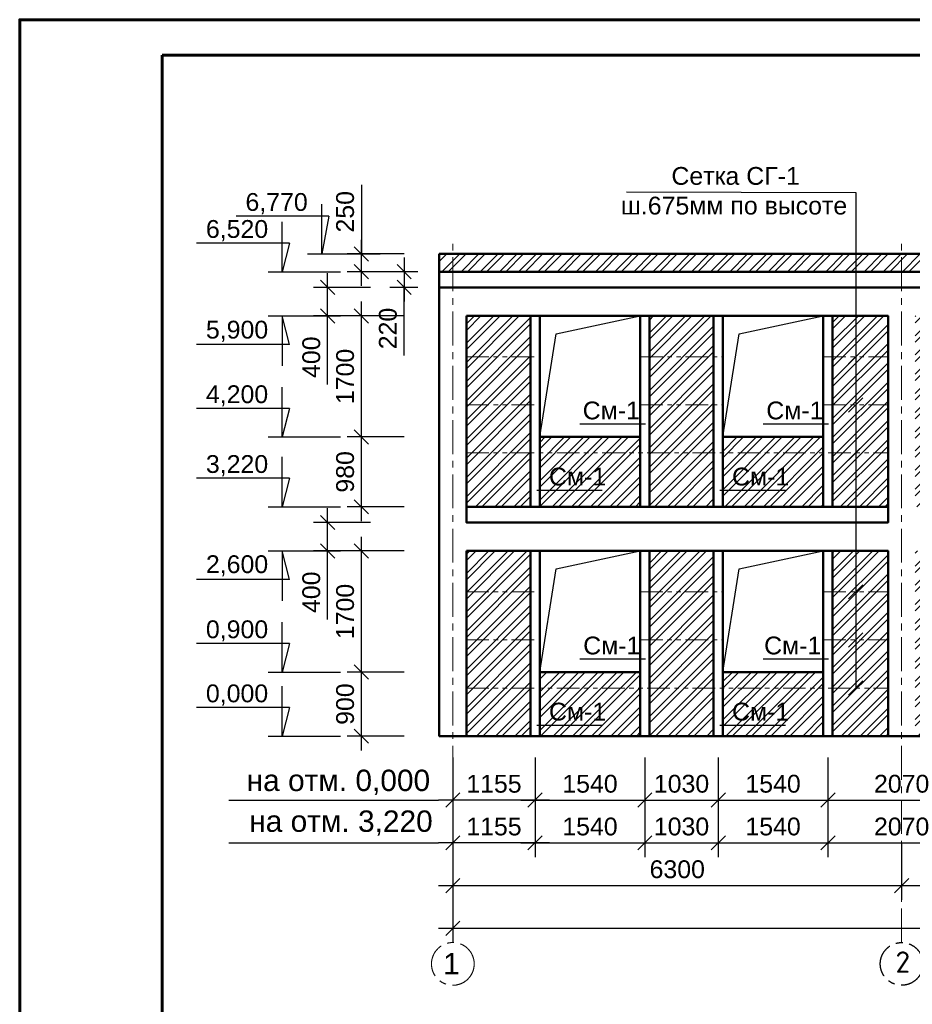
# Model space of a CAD drawing. Header units: millimetres. Extents: x 2063114 to 14983986, y -126020516 to 213791.
# Tile 428 of 656: x 2320392 to 2332921, y -836825 to -823001. Entities that reach past the tile are written whole.
import ezdxf

# ---------------------------------------------------------------- set-up
doc = ezdxf.new("R2010")
doc.units = ezdxf.units.MM
for name, pattern in [('ACAD_ISO10W100', [18, 12, -3, 0, -3]), ('осевая', [50.8, 31.75, -6.35, 6.35, -6.35]), ('фантомX2', [127, 63.5, -12.7, 12.7, -12.7, 12.7, -12.7])]:
    doc.linetypes.add(name, pattern=pattern)
doc.layers.get('Defpoints').update_dxf_attribs({"color": 6, "lineweight": 35})
doc.layers.add('_print', color=6, linetype='Continuous', lineweight=60, plot=False)
for name, color, linetype in [('OS', 1, 'Continuous'), ('осевая', 1, 'осевая'), ('пунктир', 1, 'ACAD_ISO10W100')]:
    doc.layers.add(name, color=color, linetype=linetype)
doc.layers.add('PDF _wall-380', color=7, linetype='Continuous', true_color=0xb88a5c)
doc.layers.add('РАЗМЕР АР', color=150, linetype='Continuous', lineweight=20)
doc.layers.add('сплошная_толстая', color=7, linetype='Continuous', lineweight=50)
doc.styles.get("Standard").update_dxf_attribs({"font": 'arial.ttf'})
doc.styles.add('СПДС', font='isocpeur.ttf')
doc.dimstyles.new('STANDARD$0', dxfattribs={"dimtxt": 250, "dimasz": 200, "dimexe": 200, "dimexo": 300, "dimgap": 100, "dimtad": 1, "dimdec": 0, "dimzin": 1, "dimdsep": 46, "dimtxsty": 'Standard', "dimblk1": 'OBLIQUE', "dimblk2": 'OBLIQUE', "dimsah": 1, "dimcen": 2.5, "dimdle": 200, "dimadec": 0, "dimazin": 0, "dimtfac": 1, "dimtdec": 0, "dimtmove": 0, "dimatfit": 3, "dimldrblk": 'OBLIQUE', "dimfxl": 600, "dimfxlon": 1, "dimtolj": 1, "dimtzin": 1, "dimarcsym": 0})

# ---------------------------------------------------------------- blocks, each defined once
blk = doc.blocks.new('*U1590')
at = {"color": 0, "ltscale": 25}
blk.add_lwpolyline([(-59400, 42000), (0, 42000), (0, 0), (-59400, 0)], close=True, dxfattribs=at)
at = {"color": 0, "lineweight": 60, "ltscale": 25}
blk.add_lwpolyline([(-57400, 41500), (-500, 41500), (-500, 500), (-57400, 500)], close=True, dxfattribs=at)
blk = doc.blocks.new('_Oblique')
at = {"color": 0, "linetype": 'ByBlock', "lineweight": -2}
blk.add_line((-0.5, -0.5), (0.5, 0.5), dxfattribs=at)
blk = doc.blocks.new('*D2598')
at = {"layer": 'Defpoints', "color": 0, "lineweight": 30, "transparency": 16777216}
for p in [(2326472, -833060), (2327627, -833060), (2326472, -833958)]:
    blk.add_point(p, dxfattribs=at)
at = {"layer": 'РАЗМЕР АР', "color": 0, "lineweight": -2, "transparency": 16777216}
for p, q in [((2326472, -833360), (2326472, -834158)), ((2327627, -833360), (2327627, -834158)), ((2327827, -833958), (2326272, -833958))]:
    blk.add_line(p, q, dxfattribs=at)
at = {"layer": 'РАЗМЕР АР', "color": 0, "lineweight": -2, "transparency": 16777216, "xscale": 200, "yscale": 200, "zscale": 200, "rotation": 180}
blk.add_blockref('_Oblique', (2326472, -833958), dxfattribs=at)
at = {"layer": 'РАЗМЕР АР', "color": 0, "lineweight": -2, "transparency": 16777216, "xscale": 200, "yscale": 200, "zscale": 200}
blk.add_blockref('_Oblique', (2327627, -833958), dxfattribs=at)
at = {"layer": 'РАЗМЕР АР', "color": 0, "transparency": 16777216, "insert": (2327049, -833730), "char_height": 250, "attachment_point": 5}
blk.add_mtext('\\A1;1155', dxfattribs=at)
blk = doc.blocks.new('*D2599')
at = {"layer": 'Defpoints', "color": 0, "lineweight": 30, "transparency": 16777216}
for p in [(2326472, -833660), (2327627, -833660), (2326472, -834558)]:
    blk.add_point(p, dxfattribs=at)
at = {"layer": 'РАЗМЕР АР', "color": 0, "lineweight": -2, "transparency": 16777216}
for p, q in [((2326472, -833960), (2326472, -834758)), ((2327627, -833960), (2327627, -834758)), ((2327827, -834558), (2326272, -834558))]:
    blk.add_line(p, q, dxfattribs=at)
at = {"layer": 'РАЗМЕР АР', "color": 0, "lineweight": -2, "transparency": 16777216, "xscale": 200, "yscale": 200, "zscale": 200, "rotation": 180}
blk.add_blockref('_Oblique', (2326472, -834558), dxfattribs=at)
at = {"layer": 'РАЗМЕР АР', "color": 0, "lineweight": -2, "transparency": 16777216, "xscale": 200, "yscale": 200, "zscale": 200}
blk.add_blockref('_Oblique', (2327627, -834558), dxfattribs=at)
at = {"layer": 'РАЗМЕР АР', "color": 0, "transparency": 16777216, "insert": (2327049, -834330), "char_height": 250, "attachment_point": 5}
blk.add_mtext('\\A1;1155', dxfattribs=at)
blk = doc.blocks.new('*D2600')
at = {"layer": 'Defpoints', "color": 0, "lineweight": 30, "transparency": 16777216}
for p in [(2326472, -833060), (2332772, -833060), (2332772, -835158)]:
    blk.add_point(p, dxfattribs=at)
at = {"layer": 'РАЗМЕР АР', "color": 0, "lineweight": -2, "transparency": 16777216}
for p, q in [((2326472, -834558), (2326472, -835358)), ((2332772, -834558), (2332772, -835358)), ((2326272, -835158), (2332972, -835158))]:
    blk.add_line(p, q, dxfattribs=at)
at = {"layer": 'РАЗМЕР АР', "color": 0, "lineweight": -2, "transparency": 16777216, "xscale": 200, "yscale": 200, "zscale": 200, "rotation": 180}
blk.add_blockref('_Oblique', (2326472, -835158), dxfattribs=at)
at = {"layer": 'РАЗМЕР АР', "color": 0, "lineweight": -2, "transparency": 16777216, "xscale": 200, "yscale": 200, "zscale": 200}
blk.add_blockref('_Oblique', (2332772, -835158), dxfattribs=at)
at = {"layer": 'РАЗМЕР АР', "color": 0, "transparency": 16777216, "insert": (2329622, -834930), "char_height": 250, "attachment_point": 5}
blk.add_mtext('\\A1;6300', dxfattribs=at)
blk = doc.blocks.new('*D2601')
at = {"layer": 'Defpoints', "color": 0, "lineweight": 30, "transparency": 16777216}
for p in [(2326472, -832439), (2354572, -833060), (2354572, -835758)]:
    blk.add_point(p, dxfattribs=at)
at = {"layer": 'РАЗМЕР АР', "color": 0, "lineweight": -2, "transparency": 16777216}
for p, q in [((2326472, -835158), (2326472, -835958)), ((2354572, -835158), (2354572, -835958)), ((2326272, -835758), (2354772, -835758))]:
    blk.add_line(p, q, dxfattribs=at)
at = {"layer": 'РАЗМЕР АР', "color": 0, "lineweight": -2, "transparency": 16777216, "xscale": 200, "yscale": 200, "zscale": 200, "rotation": 180}
blk.add_blockref('_Oblique', (2326472, -835758), dxfattribs=at)
at = {"layer": 'РАЗМЕР АР', "color": 0, "lineweight": -2, "transparency": 16777216, "xscale": 200, "yscale": 200, "zscale": 200}
blk.add_blockref('_Oblique', (2354572, -835758), dxfattribs=at)
at = {"layer": 'РАЗМЕР АР', "color": 0, "transparency": 16777216, "insert": (2340522, -835530), "char_height": 250, "attachment_point": 5}
blk.add_mtext('\\A1;28100', dxfattribs=at)
blk = doc.blocks.new('*D2655')
at = {"layer": 'Defpoints', "color": 0, "lineweight": 30, "transparency": 16777216}
for p in [(2327627, -833060), (2329167, -833060), (2329167, -833958)]:
    blk.add_point(p, dxfattribs=at)
at = {"layer": 'РАЗМЕР АР', "color": 0, "lineweight": -2, "transparency": 16777216}
for p, q in [((2327627, -833360), (2327627, -834158)), ((2329167, -833360), (2329167, -834158)), ((2327427, -833958), (2329367, -833958))]:
    blk.add_line(p, q, dxfattribs=at)
at = {"layer": 'РАЗМЕР АР', "color": 0, "lineweight": -2, "transparency": 16777216, "xscale": 200, "yscale": 200, "zscale": 200, "rotation": 180}
blk.add_blockref('_Oblique', (2327627, -833958), dxfattribs=at)
at = {"layer": 'РАЗМЕР АР', "color": 0, "lineweight": -2, "transparency": 16777216, "xscale": 200, "yscale": 200, "zscale": 200}
blk.add_blockref('_Oblique', (2329167, -833958), dxfattribs=at)
at = {"layer": 'РАЗМЕР АР', "color": 0, "transparency": 16777216, "insert": (2328397, -833730), "char_height": 250, "attachment_point": 5}
blk.add_mtext('\\A1;1540', dxfattribs=at)
blk = doc.blocks.new('*D2656')
at = {"layer": 'Defpoints', "color": 0, "lineweight": 30, "transparency": 16777216}
for p in [(2329167, -833060), (2330197, -833060), (2330197, -833958)]:
    blk.add_point(p, dxfattribs=at)
at = {"layer": 'РАЗМЕР АР', "color": 0, "lineweight": -2, "transparency": 16777216}
for p, q in [((2329167, -833360), (2329167, -834158)), ((2330197, -833360), (2330197, -834158)), ((2328967, -833958), (2330397, -833958))]:
    blk.add_line(p, q, dxfattribs=at)
at = {"layer": 'РАЗМЕР АР', "color": 0, "lineweight": -2, "transparency": 16777216, "xscale": 200, "yscale": 200, "zscale": 200, "rotation": 180}
blk.add_blockref('_Oblique', (2329167, -833958), dxfattribs=at)
at = {"layer": 'РАЗМЕР АР', "color": 0, "lineweight": -2, "transparency": 16777216, "xscale": 200, "yscale": 200, "zscale": 200}
blk.add_blockref('_Oblique', (2330197, -833958), dxfattribs=at)
at = {"layer": 'РАЗМЕР АР', "color": 0, "transparency": 16777216, "insert": (2329682, -833730), "char_height": 250, "attachment_point": 5}
blk.add_mtext('\\A1;1030', dxfattribs=at)
blk = doc.blocks.new('*D2657')
at = {"layer": 'Defpoints', "color": 0, "lineweight": 30, "transparency": 16777216}
for p in [(2330197, -833060), (2331737, -833060), (2331737, -833958)]:
    blk.add_point(p, dxfattribs=at)
at = {"layer": 'РАЗМЕР АР', "color": 0, "lineweight": -2, "transparency": 16777216}
for p, q in [((2330197, -833360), (2330197, -834158)), ((2331737, -833360), (2331737, -834158)), ((2329997, -833958), (2331937, -833958))]:
    blk.add_line(p, q, dxfattribs=at)
at = {"layer": 'РАЗМЕР АР', "color": 0, "lineweight": -2, "transparency": 16777216, "xscale": 200, "yscale": 200, "zscale": 200, "rotation": 180}
blk.add_blockref('_Oblique', (2330197, -833958), dxfattribs=at)
at = {"layer": 'РАЗМЕР АР', "color": 0, "lineweight": -2, "transparency": 16777216, "xscale": 200, "yscale": 200, "zscale": 200}
blk.add_blockref('_Oblique', (2331737, -833958), dxfattribs=at)
at = {"layer": 'РАЗМЕР АР', "color": 0, "transparency": 16777216, "insert": (2330967, -833730), "char_height": 250, "attachment_point": 5}
blk.add_mtext('\\A1;1540', dxfattribs=at)
blk = doc.blocks.new('*D2658')
at = {"layer": 'Defpoints', "color": 0, "lineweight": 30, "transparency": 16777216}
for p in [(2331737, -833060), (2333807, -833060), (2333807, -833958)]:
    blk.add_point(p, dxfattribs=at)
at = {"layer": 'РАЗМЕР АР', "color": 0, "lineweight": -2, "transparency": 16777216}
for p, q in [((2331737, -833360), (2331737, -834158)), ((2333807, -833360), (2333807, -834158)), ((2331537, -833958), (2334007, -833958))]:
    blk.add_line(p, q, dxfattribs=at)
at = {"layer": 'РАЗМЕР АР', "color": 0, "lineweight": -2, "transparency": 16777216, "xscale": 200, "yscale": 200, "zscale": 200, "rotation": 180}
blk.add_blockref('_Oblique', (2331737, -833958), dxfattribs=at)
at = {"layer": 'РАЗМЕР АР', "color": 0, "lineweight": -2, "transparency": 16777216, "xscale": 200, "yscale": 200, "zscale": 200}
blk.add_blockref('_Oblique', (2333807, -833958), dxfattribs=at)
at = {"layer": 'РАЗМЕР АР', "color": 0, "transparency": 16777216, "insert": (2332772, -833730), "char_height": 250, "attachment_point": 5}
blk.add_mtext('\\A1;2070', dxfattribs=at)
blk = doc.blocks.new('*D2602')
at = {"layer": 'Defpoints', "color": 0, "lineweight": 30, "transparency": 16777216}
for p in [(2329167, -833060), (2327627, -833660), (2329167, -834558)]:
    blk.add_point(p, dxfattribs=at)
at = {"layer": 'РАЗМЕР АР', "color": 0, "lineweight": -2, "transparency": 16777216}
for p, q in [((2327627, -833960), (2327627, -834758)), ((2329167, -833958), (2329167, -834758)), ((2327427, -834558), (2329367, -834558))]:
    blk.add_line(p, q, dxfattribs=at)
at = {"layer": 'РАЗМЕР АР', "color": 0, "lineweight": -2, "transparency": 16777216, "xscale": 200, "yscale": 200, "zscale": 200, "rotation": 180}
blk.add_blockref('_Oblique', (2327627, -834558), dxfattribs=at)
at = {"layer": 'РАЗМЕР АР', "color": 0, "lineweight": -2, "transparency": 16777216, "xscale": 200, "yscale": 200, "zscale": 200}
blk.add_blockref('_Oblique', (2329167, -834558), dxfattribs=at)
at = {"layer": 'РАЗМЕР АР', "color": 0, "transparency": 16777216, "insert": (2328397, -834330), "char_height": 250, "attachment_point": 5}
blk.add_mtext('\\A1;1540', dxfattribs=at)
blk = doc.blocks.new('*D2603')
at = {"layer": 'Defpoints', "color": 0, "lineweight": 30, "transparency": 16777216}
for p in [(2329167, -833060), (2330197, -833060), (2330197, -834558)]:
    blk.add_point(p, dxfattribs=at)
at = {"layer": 'РАЗМЕР АР', "color": 0, "lineweight": -2, "transparency": 16777216}
for p, q in [((2329167, -833958), (2329167, -834758)), ((2330197, -833958), (2330197, -834758)), ((2328967, -834558), (2330397, -834558))]:
    blk.add_line(p, q, dxfattribs=at)
at = {"layer": 'РАЗМЕР АР', "color": 0, "lineweight": -2, "transparency": 16777216, "xscale": 200, "yscale": 200, "zscale": 200, "rotation": 180}
blk.add_blockref('_Oblique', (2329167, -834558), dxfattribs=at)
at = {"layer": 'РАЗМЕР АР', "color": 0, "lineweight": -2, "transparency": 16777216, "xscale": 200, "yscale": 200, "zscale": 200}
blk.add_blockref('_Oblique', (2330197, -834558), dxfattribs=at)
at = {"layer": 'РАЗМЕР АР', "color": 0, "transparency": 16777216, "insert": (2329682, -834330), "char_height": 250, "attachment_point": 5}
blk.add_mtext('\\A1;1030', dxfattribs=at)
blk = doc.blocks.new('*D2604')
at = {"layer": 'Defpoints', "color": 0, "lineweight": 30, "transparency": 16777216}
for p in [(2330197, -833060), (2331737, -833060), (2331737, -834558)]:
    blk.add_point(p, dxfattribs=at)
at = {"layer": 'РАЗМЕР АР', "color": 0, "lineweight": -2, "transparency": 16777216}
for p, q in [((2330197, -833958), (2330197, -834758)), ((2331737, -833958), (2331737, -834758)), ((2329997, -834558), (2331937, -834558))]:
    blk.add_line(p, q, dxfattribs=at)
at = {"layer": 'РАЗМЕР АР', "color": 0, "lineweight": -2, "transparency": 16777216, "xscale": 200, "yscale": 200, "zscale": 200, "rotation": 180}
blk.add_blockref('_Oblique', (2330197, -834558), dxfattribs=at)
at = {"layer": 'РАЗМЕР АР', "color": 0, "lineweight": -2, "transparency": 16777216, "xscale": 200, "yscale": 200, "zscale": 200}
blk.add_blockref('_Oblique', (2331737, -834558), dxfattribs=at)
at = {"layer": 'РАЗМЕР АР', "color": 0, "transparency": 16777216, "insert": (2330967, -834330), "char_height": 250, "attachment_point": 5}
blk.add_mtext('\\A1;1540', dxfattribs=at)
blk = doc.blocks.new('*D2605')
at = {"layer": 'Defpoints', "color": 0, "lineweight": 30, "transparency": 16777216}
for p in [(2331737, -833060), (2333807, -833060), (2333807, -834558)]:
    blk.add_point(p, dxfattribs=at)
at = {"layer": 'РАЗМЕР АР', "color": 0, "lineweight": -2, "transparency": 16777216}
for p, q in [((2331737, -833958), (2331737, -834758)), ((2333807, -833958), (2333807, -834758)), ((2331537, -834558), (2334007, -834558))]:
    blk.add_line(p, q, dxfattribs=at)
at = {"layer": 'РАЗМЕР АР', "color": 0, "lineweight": -2, "transparency": 16777216, "xscale": 200, "yscale": 200, "zscale": 200, "rotation": 180}
blk.add_blockref('_Oblique', (2331737, -834558), dxfattribs=at)
at = {"layer": 'РАЗМЕР АР', "color": 0, "lineweight": -2, "transparency": 16777216, "xscale": 200, "yscale": 200, "zscale": 200}
blk.add_blockref('_Oblique', (2333807, -834558), dxfattribs=at)
at = {"layer": 'РАЗМЕР АР', "color": 0, "transparency": 16777216, "insert": (2332772, -834330), "char_height": 250, "attachment_point": 5}
blk.add_mtext('\\A1;2070', dxfattribs=at)
blk = doc.blocks.new('*D2672')
at = {"layer": 'Defpoints', "color": 0, "lineweight": 30, "transparency": 16777216}
for p in [(2332772, -833060), (2339072, -833060), (2339072, -835158)]:
    blk.add_point(p, dxfattribs=at)
at = {"layer": 'РАЗМЕР АР', "color": 0, "lineweight": -2, "transparency": 16777216}
for p, q in [((2332772, -834558), (2332772, -835358)), ((2339072, -834558), (2339072, -835358)), ((2332572, -835158), (2339272, -835158))]:
    blk.add_line(p, q, dxfattribs=at)
at = {"layer": 'РАЗМЕР АР', "color": 0, "lineweight": -2, "transparency": 16777216, "xscale": 200, "yscale": 200, "zscale": 200, "rotation": 180}
blk.add_blockref('_Oblique', (2332772, -835158), dxfattribs=at)
at = {"layer": 'РАЗМЕР АР', "color": 0, "lineweight": -2, "transparency": 16777216, "xscale": 200, "yscale": 200, "zscale": 200}
blk.add_blockref('_Oblique', (2339072, -835158), dxfattribs=at)
at = {"layer": 'РАЗМЕР АР', "color": 0, "transparency": 16777216, "insert": (2335922, -834930), "char_height": 250, "attachment_point": 5}
blk.add_mtext('\\A1;6300', dxfattribs=at)
blk = doc.blocks.new('*D2575')
at = {"layer": 'Defpoints', "color": 0, "lineweight": 30, "transparency": 16777216}
for p in [(2325189, -832160), (2326282, -832160), (2326282, -833060)]:
    blk.add_point(p, dxfattribs=at)
at = {"layer": 'РАЗМЕР АР', "color": 0, "lineweight": -2, "transparency": 16777216}
for p, q in [((2325189, -833260), (2325189, -831960)), ((2325789, -832160), (2324989, -832160)), ((2325789, -833060), (2324989, -833060))]:
    blk.add_line(p, q, dxfattribs=at)
at = {"layer": 'РАЗМЕР АР', "color": 0, "lineweight": -2, "transparency": 16777216, "xscale": 200, "yscale": 200, "zscale": 200}
for p, rotation in [((2325189, -832160), 90), ((2325189, -833060), 270)]:
    blk.add_blockref('_Oblique', p, dxfattribs=dict(at, rotation=rotation))
at = {"layer": 'РАЗМЕР АР', "color": 0, "transparency": 16777216, "insert": (2324961, -832610), "char_height": 250, "attachment_point": 5, "rotation": 90}
blk.add_mtext('\\A1;900', dxfattribs=at)
blk = doc.blocks.new('*D2576')
at = {"layer": 'Defpoints', "color": 0, "lineweight": 30, "transparency": 16777216}
for p in [(2325189, -830460), (2326662, -830460), (2326282, -832160)]:
    blk.add_point(p, dxfattribs=at)
at = {"layer": 'РАЗМЕР АР', "color": 0, "lineweight": -2, "transparency": 16777216}
for p, q in [((2325189, -832360), (2325189, -830260)), ((2325789, -830460), (2324989, -830460)), ((2325789, -832160), (2324989, -832160))]:
    blk.add_line(p, q, dxfattribs=at)
at = {"layer": 'РАЗМЕР АР', "color": 0, "lineweight": -2, "transparency": 16777216, "xscale": 200, "yscale": 200, "zscale": 200}
for p, rotation in [((2325189, -830460), 90), ((2325189, -832160), 270)]:
    blk.add_blockref('_Oblique', p, dxfattribs=dict(at, rotation=rotation))
at = {"layer": 'РАЗМЕР АР', "color": 0, "transparency": 16777216, "insert": (2324961, -831310), "char_height": 250, "attachment_point": 5, "rotation": 90}
blk.add_mtext('\\A1;1700', dxfattribs=at)
blk = doc.blocks.new('*D2577')
at = {"layer": 'Defpoints', "color": 0, "lineweight": 30, "transparency": 16777216}
for p in [(2324714, -830060), (2326662, -830060), (2326662, -830460)]:
    blk.add_point(p, dxfattribs=at)
at = {"layer": 'РАЗМЕР АР', "color": 0, "lineweight": -2, "transparency": 16777216}
for p, q in [((2324714, -830660), (2324714, -829860)), ((2325314, -830060), (2324514, -830060)), ((2325314, -830460), (2324514, -830460)), ((2324714, -831421), (2324714, -830460))]:
    blk.add_line(p, q, dxfattribs=at)
at = {"layer": 'РАЗМЕР АР', "color": 0, "lineweight": -2, "transparency": 16777216, "xscale": 200, "yscale": 200, "zscale": 200}
for p, rotation in [((2324714, -830060), 90), ((2324714, -830460), 270)]:
    blk.add_blockref('_Oblique', p, dxfattribs=dict(at, rotation=rotation))
at = {"layer": 'РАЗМЕР АР', "color": 0, "transparency": 16777216, "insert": (2324486, -831040), "char_height": 250, "attachment_point": 5, "rotation": 90}
blk.add_mtext('\\A1;400', dxfattribs=at)
blk = doc.blocks.new('*D2578')
at = {"layer": 'Defpoints', "color": 0, "lineweight": 30, "transparency": 16777216}
for p in [(2325189, -828860), (2326662, -828860), (2326282, -829840)]:
    blk.add_point(p, dxfattribs=at)
at = {"layer": 'РАЗМЕР АР', "color": 0, "lineweight": -2, "transparency": 16777216}
for p, q in [((2325189, -830040), (2325189, -828660)), ((2325789, -828860), (2324989, -828860)), ((2325789, -829840), (2324989, -829840))]:
    blk.add_line(p, q, dxfattribs=at)
at = {"layer": 'РАЗМЕР АР', "color": 0, "lineweight": -2, "transparency": 16777216, "xscale": 200, "yscale": 200, "zscale": 200}
for p, rotation in [((2325189, -828860), 90), ((2325189, -829840), 270)]:
    blk.add_blockref('_Oblique', p, dxfattribs=dict(at, rotation=rotation))
at = {"layer": 'РАЗМЕР АР', "color": 0, "transparency": 16777216, "insert": (2324961, -829350), "char_height": 250, "attachment_point": 5, "rotation": 90}
blk.add_mtext('\\A1;980', dxfattribs=at)
blk = doc.blocks.new('*D2579')
at = {"layer": 'Defpoints', "color": 0, "lineweight": 30, "transparency": 16777216}
for p in [(2325189, -827160), (2326662, -827160), (2326662, -828860)]:
    blk.add_point(p, dxfattribs=at)
at = {"layer": 'РАЗМЕР АР', "color": 0, "lineweight": -2, "transparency": 16777216}
for p, q in [((2325189, -829060), (2325189, -826960)), ((2325789, -827160), (2324989, -827160)), ((2325789, -828860), (2324989, -828860))]:
    blk.add_line(p, q, dxfattribs=at)
at = {"layer": 'РАЗМЕР АР', "color": 0, "lineweight": -2, "transparency": 16777216, "xscale": 200, "yscale": 200, "zscale": 200}
for p, rotation in [((2325189, -827160), 90), ((2325189, -828860), 270)]:
    blk.add_blockref('_Oblique', p, dxfattribs=dict(at, rotation=rotation))
at = {"layer": 'РАЗМЕР АР', "color": 0, "transparency": 16777216, "insert": (2324961, -828010), "char_height": 250, "attachment_point": 5, "rotation": 90}
blk.add_mtext('\\A1;1700', dxfattribs=at)
blk = doc.blocks.new('*D2580')
at = {"layer": 'Defpoints', "color": 0, "lineweight": 30, "transparency": 16777216}
for p in [(2324714, -826760), (2326282, -826760), (2326662, -827160)]:
    blk.add_point(p, dxfattribs=at)
at = {"layer": 'РАЗМЕР АР', "color": 0, "lineweight": -2, "transparency": 16777216}
for p, q in [((2324714, -827360), (2324714, -826560)), ((2325314, -826760), (2324514, -826760)), ((2325314, -827160), (2324514, -827160)), ((2324714, -828121), (2324714, -827160))]:
    blk.add_line(p, q, dxfattribs=at)
at = {"layer": 'РАЗМЕР АР', "color": 0, "lineweight": -2, "transparency": 16777216, "xscale": 200, "yscale": 200, "zscale": 200}
for p, rotation in [((2324714, -826760), 90), ((2324714, -827160), 270)]:
    blk.add_blockref('_Oblique', p, dxfattribs=dict(at, rotation=rotation))
at = {"layer": 'РАЗМЕР АР', "color": 0, "transparency": 16777216, "insert": (2324486, -827740), "char_height": 250, "attachment_point": 5, "rotation": 90}
blk.add_mtext('\\A1;400', dxfattribs=at)
blk = doc.blocks.new('*D2581')
at = {"layer": 'Defpoints', "color": 0, "lineweight": 30, "transparency": 16777216}
for p in [(2326282, -826540), (2325789, -826760), (2326282, -826760)]:
    blk.add_point(p, dxfattribs=at)
at = {"layer": 'РАЗМЕР АР', "color": 0, "lineweight": -2, "transparency": 16777216}
for p, q in [((2325789, -826340), (2325789, -826960)), ((2325982, -826540), (2325589, -826540)), ((2325982, -826760), (2325589, -826760)), ((2325789, -827715), (2325789, -826760))]:
    blk.add_line(p, q, dxfattribs=at)
at = {"layer": 'РАЗМЕР АР', "color": 0, "lineweight": -2, "transparency": 16777216, "xscale": 200, "yscale": 200, "zscale": 200}
for p, rotation in [((2325789, -826540), 90), ((2325789, -826760), 270)]:
    blk.add_blockref('_Oblique', p, dxfattribs=dict(at, rotation=rotation))
at = {"layer": 'РАЗМЕР АР', "color": 0, "transparency": 16777216, "insert": (2325561, -827337), "char_height": 250, "attachment_point": 5, "rotation": 90}
blk.add_mtext('\\A1;220', dxfattribs=at)
blk = doc.blocks.new('*D2582')
at = {"layer": 'Defpoints', "color": 0, "lineweight": 30, "transparency": 16777216}
for p in [(2325189, -826290), (2326282, -826290, 8), (2326282, -826540)]:
    blk.add_point(p, dxfattribs=at)
at = {"layer": 'РАЗМЕР АР', "color": 0, "lineweight": -2, "transparency": 16777216}
for p, q in [((2325189, -825320), (2325189, -826290)), ((2325189, -826740), (2325189, -826090)), ((2325789, -826290), (2324989, -826290)), ((2325789, -826540), (2324989, -826540))]:
    blk.add_line(p, q, dxfattribs=at)
at = {"layer": 'РАЗМЕР АР', "color": 0, "lineweight": -2, "transparency": 16777216, "xscale": 200, "yscale": 200, "zscale": 200}
for p, rotation in [((2325189, -826290), 90), ((2325189, -826540), 270)]:
    blk.add_blockref('_Oblique', p, dxfattribs=dict(at, rotation=rotation))
at = {"layer": 'РАЗМЕР АР', "color": 0, "transparency": 16777216, "insert": (2324961, -825698), "char_height": 250, "attachment_point": 5, "rotation": 90}
blk.add_mtext('\\A1;250', dxfattribs=at)

msp = doc.modelspace()

# ---------------------------------------------------------------- hatches: boundary and pattern name
at = {"layer": 'PDF _wall-380', "lineweight": 9, "ltscale": 150}
h = msp.add_hatch(dxfattribs=at)
h.set_pattern_fill('ANSI32', color=256, scale=20)
h.set_pattern_definition([(45, (24942.17, 103629.75), (-134.703842, 134.703842), []), (45, (25031.97, 103629.75), (-134.703842, 134.703842), [])])
h.paths.add_polyline_path([(2342281.87343, -830459.51162), (2340836.8741, -830459.51162), (2340836.8741, -831709.51162), (2342281.87343, -831709.51162)])
h.paths.add_polyline_path([(2342281.87343, -827159.51162), (2341591.87408, -827159.51162), (2341591.87408, -829839.51162), (2342281.87343, -829839.51162)])
h.paths.add_polyline_path([(2341461.87408, -828059.51162), (2340051.87408, -828059.51162), (2340051.87408, -829839.51162), (2341461.87408, -829839.51162)])
h.paths.add_polyline_path([(2339921.87408, -827159.51162), (2339261.87274, -827159.51162), (2339261.87274, -829839.51162), (2339921.87408, -829839.51162)])
h.paths.add_polyline_path([(2342281.87343, -832009.51162), (2340836.8741, -832009.51162), (2340836.8741, -833059.51162), (2342281.87343, -833059.51162)])
h.paths.add_polyline_path([(2340706.8741, -832009.51162), (2339261.87274, -832009.51162), (2339261.87274, -833059.51162), (2340706.8741, -833059.51162)])
h.paths.add_polyline_path([(2340706.8741, -830459.51162), (2339261.87274, -830459.51162), (2339261.87274, -831709.51162), (2340292.02934, -831709.51162), (2340706.8741, -831709.51162)])
h.paths.add_polyline_path([(2338881.87274, -827159.51162), (2337981.87408, -827159.51162), (2337981.87408, -829839.51162), (2338881.87274, -829839.51162)])
h.paths.add_polyline_path([(2337851.87408, -828859.51162), (2336441.87408, -828859.51162), (2336441.87408, -829839.51162), (2337851.87408, -829839.51162)])
h.paths.add_polyline_path([(2336311.87408, -827159.51162), (2335411.87408, -827159.51162), (2335411.87408, -829839.51162), (2336311.87408, -829839.51162)])
h.paths.add_polyline_path([(2335281.87408, -828859.51162), (2333871.87408, -828859.51162), (2333871.87408, -829839.51162), (2335281.87408, -829839.51162)])
h.paths.add_polyline_path([(2333741.87408, -827159.51162), (2332961.87274, -827159.51162), (2332961.87274, -829839.51162), (2333741.87408, -829839.51162)])
h.paths.add_polyline_path([(2336311.87408, -830459.51162), (2335411.87408, -830459.51162), (2335411.87408, -833059.51162), (2336311.87408, -833059.51162)])
h.paths.add_polyline_path([(2337851.87408, -832159.51162), (2336441.87408, -832159.51162), (2336441.87408, -833059.51162), (2337851.87408, -833059.51162)])
h.paths.add_polyline_path([(2338881.87274, -830459.51162), (2337981.87408, -830459.51162), (2337981.87408, -833059.51162), (2338881.87274, -833059.51162)])
h.paths.add_polyline_path([(2335281.87408, -832159.51162), (2333871.87408, -832159.51162), (2333871.87408, -833059.51162), (2335281.87408, -833059.51162)])
h.paths.add_polyline_path([(2333741.87408, -830459.51162), (2332961.87274, -830459.51162), (2332961.87274, -833059.51162), (2333741.87408, -833059.51162)])
h.paths.add_polyline_path([(2332581.87274, -827159.51162), (2331801.87408, -827159.51162), (2331801.87408, -829839.51162), (2332581.87274, -829839.51162)])
h.paths.add_polyline_path([(2331671.87408, -828859.51162), (2330261.87408, -828859.51162), (2330261.87408, -829839.51162), (2331671.87408, -829839.51162)])
h.paths.add_polyline_path([(2330131.87408, -827159.51162), (2329231.87408, -827159.51162), (2329231.87408, -829839.51162), (2330131.87408, -829839.51162)])
h.paths.add_polyline_path([(2329101.87408, -828859.51162), (2327691.87408, -828859.51162), (2327691.87408, -829839.51162), (2329101.87408, -829839.51162)])
h.paths.add_polyline_path([(2327561.87408, -827159.51162), (2326661.87274, -827159.51162), (2326661.87274, -829839.51162), (2327561.87408, -829839.51162)])
h.paths.add_polyline_path([(2327561.87408, -830459.51162), (2326661.87274, -830459.51162), (2326661.87274, -833059.51162), (2327561.87408, -833059.51162)])
h.paths.add_polyline_path([(2329101.87408, -832159.51162), (2327691.87408, -832159.51162), (2327691.87408, -833059.51162), (2329101.87408, -833059.51162)])
h.paths.add_polyline_path([(2330131.87408, -830459.51162), (2329231.87408, -830459.51162), (2329231.87408, -833059.51162), (2330131.87408, -833059.51162)])
h.paths.add_polyline_path([(2331671.87408, -832159.51162), (2330261.87408, -832159.51162), (2330261.87408, -833059.51162), (2331671.87408, -833059.51162)])
h.paths.add_polyline_path([(2332581.87274, -830459.51162), (2331801.87408, -830459.51162), (2331801.87408, -833059.51162), (2332581.87274, -833059.51162)])
h.paths.add_polyline_path([(2345331.87408, -828859.51162), (2343921.87408, -828859.51162), (2343921.87408, -829839.51162), (2345331.87408, -829839.51162)])
h.paths.add_polyline_path([(2346881.87274, -827159.51162), (2345461.87408, -827159.51162), (2345461.87408, -829839.51162), (2346881.87274, -829839.51162)])
h.paths.add_polyline_path([(2343791.87408, -827159.51162), (2342661.87274, -827159.51162), (2342661.87274, -829839.51162), (2343791.87408, -829839.51162)])
h.paths.add_polyline_path([(2348321.87408, -827159.51162), (2347261.87274, -827159.51162), (2347261.87274, -829839.51162), (2348321.87408, -829839.51162)])
h.paths.add_polyline_path([(2349861.87408, -828859.51162), (2348451.87408, -828859.51162), (2348451.87408, -829839.51162), (2349861.87408, -829839.51162)])
h.paths.add_polyline_path([(2351681.87408, -827159.51162), (2349991.87408, -827159.51162), (2349991.87408, -829839.51162), (2351681.87408, -829839.51162)])
h.paths.add_polyline_path([(2353221.87408, -828859.51162), (2351811.87408, -828859.51162), (2351811.87408, -829839.51162), (2353221.87408, -829839.51162)])
h.paths.add_polyline_path([(2354381.87274, -827159.51162), (2353351.87408, -827159.51162), (2353351.87408, -829839.51162), (2354381.87274, -829839.51162)])
h.paths.add_polyline_path([(2354381.87274, -830459.51162), (2353351.87408, -830459.51162), (2353351.87408, -833059.51162), (2354381.87274, -833059.51162)])
h.paths.add_polyline_path([(2353221.87408, -832159.51162), (2351811.87408, -832159.51162), (2351811.87408, -833059.51162), (2353221.87408, -833059.51162)])
h.paths.add_polyline_path([(2351681.87408, -830459.51162), (2349991.87408, -830459.51162), (2349991.87408, -833059.51162), (2351681.87408, -833059.51162)])
h.paths.add_polyline_path([(2349861.87408, -832159.51162), (2348451.87408, -832159.51162), (2348451.87408, -833059.51162), (2349861.87408, -833059.51162)])
h.paths.add_polyline_path([(2348321.87408, -830459.51162), (2347261.87274, -830459.51162), (2347261.87274, -833059.51162), (2348321.87408, -833059.51162)])
h.paths.add_polyline_path([(2354761.87274, -826289.51162), (2326281.87274, -826289.51162), (2326281.87274, -826539.51162), (2354761.87274, -826539.51162)])

# ---------------------------------------------------------------- linework, layer by layer
at = {"ltscale": 0.001}
for p, q in [((2324633.0382, -826289.51162), (2324633.0382, -825589.51162)), ((2324733.0382, -825760.60398), (2323428.30271, -825760.60398)), ((2324733.0382, -825760.60398), (2324633.0382, -826289.51162)), ((2324077.89401, -826539.51162), (2324077.89401, -825839.51162)), ((2324177.89401, -826139.51162), (2322873.15853, -826139.51162)), ((2324177.89401, -826139.51162), (2324077.89401, -826539.51162)), ((2324077.89401, -827159.51162), (2324077.89401, -827859.51162)), ((2324177.89401, -827559.51162), (2324077.89401, -827159.51162)), ((2324177.89401, -827559.51162), (2322873.15853, -827559.51162)), ((2324077.89401, -828859.51162), (2324077.89401, -828159.51162)), ((2324177.89401, -828459.51162), (2322873.15853, -828459.51162)), ((2324177.89401, -828459.51162), (2324077.89401, -828859.51162)), ((2324077.89401, -829839.51162), (2324077.89401, -829139.51162)), ((2324177.89401, -829439.51162), (2322873.15853, -829439.51162)), ((2324177.89401, -829439.51162), (2324077.89401, -829839.51162)), ((2324077.89401, -830459.51162), (2324077.89401, -831159.51162)), ((2324177.89401, -830859.51162), (2324077.89401, -830459.51162)), ((2324177.89401, -830859.51162), (2322873.15853, -830859.51162)), ((2324077.89401, -832159.51162), (2324077.89401, -831459.51162)), ((2324177.89401, -831759.51162), (2322873.15853, -831759.51162)), ((2324177.89401, -831759.51162), (2324077.89401, -832159.51162)), ((2324077.89401, -833059.51162), (2324077.89401, -832359.51162)), ((2324177.89401, -832659.51162), (2322873.15853, -832659.51162)), ((2324177.89401, -832659.51162), (2324077.89401, -833059.51162))]:
    msp.add_line(p, q, dxfattribs=at)
at = {"ltscale": 0.00075}
for p, q in [((2324433.0382, -826289.51162), (2325451.44834, -826289.51162)), ((2323877.89401, -826539.51162), (2324896.30415, -826539.51162)), ((2323877.89401, -827159.51162), (2324896.30415, -827159.51162)), ((2323877.89401, -827159.51162), (2324896.30415, -827159.51162)), ((2323877.89401, -828859.51162), (2324896.30415, -828859.51162)), ((2323877.89401, -829839.51162), (2324896.30415, -829839.51162)), ((2323877.89401, -830459.51162), (2324896.30415, -830459.51162)), ((2323877.89401, -832159.51162), (2324896.30415, -832159.51162)), ((2323877.89401, -833059.51162), (2324896.30415, -833059.51162))]:
    msp.add_line(p, q, dxfattribs=at)
at = {"linetype": 'фантомX2', "lineweight": 9, "ltscale": 5}
for p, q in [((2326661.87274, -827734.51162), (2327691.87408, -827734.51162)), ((2329101.87408, -827734.51162), (2330261.87408, -827734.51162)), ((2331671.87408, -827734.51162), (2332581.87274, -827734.51162)), ((2326661.87274, -828409.51162), (2327691.87408, -828409.51162)), ((2329101.87408, -828409.51162), (2330261.87408, -828409.51162)), ((2331671.87408, -828409.51162), (2332581.87274, -828409.51162)), ((2326661.87274, -829084.51162), (2332581.87274, -829084.51162)), ((2326661.87274, -831034.51162), (2327691.87408, -831034.51162)), ((2329101.87408, -831034.51162), (2330261.87408, -831034.51162)), ((2329101.87408, -831034.51162), (2330261.87408, -831034.51162)), ((2331671.87408, -831034.51162), (2332581.87274, -831034.51162)), ((2326661.87274, -831709.51162), (2327691.87408, -831709.51162)), ((2329101.87408, -831709.51162), (2330261.87408, -831709.51162)), ((2329101.87408, -831709.51162), (2330261.87408, -831709.51162)), ((2331671.87408, -831709.51162), (2332581.87274, -831709.51162)), ((2326661.87274, -832384.51162), (2332581.87274, -832384.51162))]:
    msp.add_line(p, q, dxfattribs=at)
at = {"ltscale": 150}
for p, q in [((2332026.87341, -827834.51162), (2332226.87341, -827634.51162)), ((2332026.87341, -828509.51162), (2332226.87341, -828309.51162)), ((2332026.87341, -829184.51162), (2332226.87341, -828984.51162)), ((2332026.87341, -831134.51162, -15.48013), (2332226.87341, -830934.51162, -15.48013)), ((2332026.87341, -831809.51162, -15.48013), (2332226.87341, -831609.51162, -15.48013)), ((2332026.87341, -832484.51162, -15.48013), (2332226.87341, -832284.51162, -15.48013))]:
    msp.add_line(p, q, dxfattribs=at)
for p, q in [((2323327.2281, -833957.53446), (2326271.87276, -833957.53446)), ((2323327.30706, -834557.53446), (2326271.95171, -834557.53446))]:
    msp.add_line(p, q)
at = {"ltscale": 50}
msp.add_lwpolyline([(2328909.31481, -825420.10226), (2332126.87341, -825426.61696), (2332126.87341, -832384.51162)], dxfattribs=at)
at = {"ltscale": 150}
for points in [[(2327691.87408, -828859.51162), (2327920.53639, -827409.85031), (2329101.87408, -827159.51162)], [(2330261.87408, -828859.51162), (2330490.53639, -827409.85031), (2331671.87408, -827159.51162)], [(2328256.43148, -828676.70971), (2329176.27806, -828676.70971)], [(2330826.43148, -828676.70971), (2331746.27806, -828676.70971)], [(2327649.94998, -829604.91922), (2328569.79656, -829604.91922)], [(2330219.94998, -829604.91922), (2331139.79656, -829604.91922)], [(2327691.87408, -832159.51162), (2327920.53639, -830709.85031), (2329101.87408, -830459.51162)], [(2330261.87408, -832159.51162), (2330490.53639, -830709.85031), (2331671.87408, -830459.51162)], [(2328256.43148, -831976.70971), (2329176.27806, -831976.70971)], [(2330826.43148, -831976.70971), (2331746.27806, -831976.70971)], [(2327649.94998, -832904.91922), (2328569.79656, -832904.91922)], [(2330219.94998, -832904.91922), (2331139.79656, -832904.91922)]]:
    msp.add_lwpolyline(points, dxfattribs=at)
at = {"layer": '_print', "ltscale": 100}
msp.add_lwpolyline([(2379792.08613, -865001.43901), (2320392.08613, -865001.43901), (2320392.08613, -823001.43901), (2379792.08613, -823001.43901)], close=True, dxfattribs=at)
at = {"layer": 'OS', "linetype": 'осевая', "lineweight": 9, "ltscale": 15}
for p, q in [((2326471.95171, -835957.54402), (2326471.95171, -826139.51162)), ((2332771.95171, -835957.54402), (2332771.95171, -826139.51162))]:
    msp.add_line(p, q, dxfattribs=at)
msp.add_circle((2326471.95171, -836257.54402), 300, dxfattribs=at)
at = {"layer": 'пунктир', "linetype": 'осевая', "ltscale": 15}
msp.add_circle((2332771.95171, -836257.54402), 300, dxfattribs=at)
at = {"layer": 'сплошная_толстая', "ltscale": 150}
for points in [[(2326281.87274, -826289.51162), (2354761.87274, -826289.51162), (2354761.87274, -826539.51162), (2326281.87274, -826539.51162)], [(2326281.87274, -826539.51162), (2354761.87274, -826539.51162), (2354761.87274, -833059.51162), (2326281.87274, -833059.51162)], [(2326281.87274, -826539.51162), (2354761.87274, -826539.51162), (2354761.87274, -826759.51162), (2326281.87274, -826759.51162)], [(2326661.87274, -827159.51162), (2332581.87274, -827159.51162), (2332581.87274, -829839.51162), (2326661.87274, -829839.51162)], [(2326661.87274, -829839.51162), (2332581.87274, -829839.51162), (2332581.87274, -830059.51162), (2326661.87274, -830059.51162)], [(2326661.87274, -830459.51162), (2332581.87274, -830459.51162), (2332581.87274, -833059.51162), (2326661.87274, -833059.51162)]]:
    msp.add_lwpolyline(points, close=True, dxfattribs=at)
for points in [[(2327561.87408, -827159.51162), (2327561.87408, -829839.51162), (2327691.87408, -829839.51162), (2327691.87408, -828859.51162), (2329101.87408, -828859.51162), (2329101.87408, -829839.51162), (2329231.87408, -829839.51162), (2329231.87408, -827159.51162), (2329101.87408, -827159.51162), (2329101.87408, -828859.51162), (2327691.87408, -828859.51162), (2327691.87408, -827159.51162), (2327561.87408, -827159.51162)], [(2330131.87408, -827159.51162), (2330131.87408, -829839.51162), (2330261.87408, -829839.51162), (2330261.87408, -828859.51162), (2331671.87408, -828859.51162), (2331671.87408, -829839.51162), (2331801.87408, -829839.51162), (2331801.87408, -827159.51162), (2331671.87408, -827159.51162), (2331671.87408, -828859.51162), (2330261.87408, -828859.51162), (2330261.87408, -827159.51162), (2330131.87408, -827159.51162)], [(2327561.87408, -830459.51162), (2327561.87408, -833059.51162), (2327691.87408, -833059.51162), (2327691.87408, -832159.51162), (2329101.87408, -832159.51162), (2329101.87408, -833059.51162), (2329231.87408, -833059.51162), (2329231.87408, -830459.51162), (2329101.87408, -830459.51162), (2329101.87408, -832159.51162), (2327691.87408, -832159.51162), (2327691.87408, -830459.51162), (2327561.87408, -830459.51162)], [(2330131.87408, -830459.51162), (2330131.87408, -833059.51162), (2330261.87408, -833059.51162), (2330261.87408, -832159.51162), (2331671.87408, -832159.51162), (2331671.87408, -833059.51162), (2331801.87408, -833059.51162), (2331801.87408, -830459.51162), (2331671.87408, -830459.51162), (2331671.87408, -832159.51162), (2330261.87408, -832159.51162), (2330261.87408, -830459.51162), (2330131.87408, -830459.51162)]]:
    msp.add_lwpolyline(points, dxfattribs=at)

# ---------------------------------------------------------------- block references
msp.add_blockref('*U1590', (2379792.08613, -865001.43901))

# ---------------------------------------------------------------- texts
at = {"ltscale": 100, "char_height": 250, "attachment_point": 4}
for s, insert, width in [('\\pi1033.29465;Сетка СГ-1\\P\\pi324.39287;ш.675мм по высоте', (2328506.55647, -825404.82089), 3787.428309), ('См-1', (2328294.89019, -828489.18658), 677.5), ('См-1', (2330871.82886, -828489.18658), 677.5), ('См-1', (2327821.42992, -829417.39609), 677.5), ('См-1', (2330391.42992, -829417.39609), 677.5), ('См-1', (2328301.64188, -831789.18658), 677.5), ('См-1', (2330841.37533, -831789.18658), 677.5), ('См-1', (2327821.42992, -832717.39609), 677.5), ('См-1', (2330391.42992, -832717.39609), 677.5)]:
    msp.add_mtext(s, dxfattribs=dict(at, insert=insert, width=width))
for s, insert, char_height, width, attachment_point in [('6,770', (2323998.17147, -825584.00253), 250, 1459.8696196, 5), ('6,520', (2323443.02729, -825962.91017), 250, 1459.8696196, 5), ('5,900', (2323443.02729, -827376.15518), 250, 1459.8696196, 5), ('4,200', (2323443.02729, -828282.91017), 250, 1459.8696196, 5), ('3,220', (2323443.02729, -829262.91017), 250, 1459.8696196, 5), ('2,600', (2323443.02729, -830669.17498), 250, 1459.8696196, 5), ('0,900', (2323443.02729, -831582.91017), 250, 1459.8696196, 5), ('0,000', (2323443.02729, -832482.91017), 250, 1459.8696196, 5), ('на отм. 0,000', (2323577.96038, -833530.66135), 300, 2560.6578404, 1), ('на отм. 3,220', (2323613.99686, -834103.61217), 300, 2560.6578404, 1)]:
    msp.add_mtext(s, dxfattribs=dict(insert=insert, char_height=char_height, width=width, attachment_point=attachment_point))
at = {"layer": 'осевая', "insert": (2326453.11112, -836103.52986), "char_height": 300, "width": 255.0496237, "attachment_point": 2}
msp.add_mtext('1', dxfattribs=at)
at = {"layer": 'пунктир', "insert": (2332787.85553, -836082.04009), "char_height": 300, "width": 255.0496237, "attachment_point": 2, "style": 'СПДС'}
msp.add_mtext('2', dxfattribs=at)

# ---------------------------------------------------------------- dimensions: what is measured, and where the dimension line sits
at = {"layer": 'РАЗМЕР АР'}
for base, p1, p2, angle, picture, middle in [((2325189.08878, -826289.51162, -7.84509), (2326281.87274, -826539.50218, -7.84509), (2326281.87274, -826289.51162), 90, '*D2582', (2325195.97192, -825697.54979, -7.84509)), ((2325789.08878, -826759.51162), (2326281.87274, -826539.51162), (2326281.87274, -826759.51162), 270, '*D2581', (2325789.08878, -827337.39361)), ((2324714.08878, -826759.51162), (2326661.87274, -827159.51162), (2326281.87274, -826759.51162), 90, '*D2580', (2324714.08878, -827740.29265)), ((2324714.08878, -830059.51162), (2326661.87274, -830459.51162), (2326661.87274, -830059.51162), 90, '*D2577', (2324714.08878, -831040.29265))]:
    dim = msp.add_linear_dim(base=base, p1=p1, p2=p2, angle=angle, dimstyle='STANDARD$0', override={"dimtmove": 1}, dxfattribs=at)
    dim.commit()
    dim.dimension.update_dxf_attribs({"geometry": picture, "text_midpoint": middle, "dimtype": 160})
for base, p1, p2, picture, middle in [((2325189.08878, -827159.51162), (2326661.87274, -828859.51162), (2326661.87274, -827159.51162), '*D2579', (2324961.44553, -828009.51162)), ((2325189.08878, -828859.51162), (2326281.87274, -829839.51162), (2326661.87274, -828859.51162), '*D2578', (2324961.44553, -829349.51162)), ((2325189.08878, -830459.51162), (2326281.87274, -832159.51162), (2326661.87274, -830459.51162), '*D2576', (2324961.44553, -831309.51162)), ((2325189.08878, -832159.51162), (2326281.87274, -833059.51162), (2326281.87274, -832159.51162), '*D2575', (2324961.44553, -832609.51162))]:
    dim = msp.add_linear_dim(base=base, p1=p1, p2=p2, angle=90, dimstyle='STANDARD$0', override={"dimtmove": 1}, dxfattribs=at)
    dim.commit()
    dim.dimension.update_dxf_attribs({"geometry": picture, "text_midpoint": middle})
for base, p1, p2, picture, middle in [((2354571.95171, -835757.54402), (2326471.95171, -832439.23315), (2354571.95171, -833059.51162), '*D2601', (2340521.95171, -835529.90077)), ((2326471.87276, -833957.53446), (2327626.87276, -833059.51162), (2326471.87276, -833059.51162), '*D2598', (2327049.37276, -833729.89121)), ((2332771.95171, -835157.54402), (2326471.87276, -833059.51162), (2332771.95171, -833059.51162), '*D2600', (2329621.91224, -834929.8155)), ((2329166.87408, -833957.53446), (2327626.87276, -833059.51162), (2329166.87408, -833059.51162), '*D2655', (2328396.87342, -833729.89121)), ((2329166.87408, -834557.53446), (2327626.87276, -833659.51162), (2329166.87408, -833059.51162), '*D2602', (2328396.87342, -834329.89121)), ((2330196.87408, -833957.53446), (2329166.87408, -833059.51162), (2330196.87408, -833059.51162), '*D2656', (2329681.87408, -833729.80594)), ((2330196.87408, -834557.53446), (2329166.87408, -833059.51162), (2330196.87408, -833059.51162), '*D2603', (2329681.87408, -834329.80594)), ((2331736.87408, -833957.53446), (2330196.87408, -833059.51162), (2331736.87408, -833059.51162), '*D2657', (2330966.87408, -833729.89121)), ((2331736.87408, -834557.53446), (2330196.87408, -833059.51162), (2331736.87408, -833059.51162), '*D2604', (2330966.87408, -834329.89121)), ((2333806.87408, -833957.53446), (2331736.87408, -833059.51162), (2333806.87408, -833059.51162), '*D2658', (2332771.87408, -833729.89121)), ((2333806.87408, -834557.53446), (2331736.87408, -833059.51162), (2333806.87408, -833059.51162), '*D2605', (2332771.87408, -834329.89121)), ((2339071.95171, -835157.54402), (2332771.95171, -833059.51162), (2339071.95171, -833059.51162), '*D2672', (2335921.95171, -834929.8155)), ((2326471.87276, -834557.53446), (2327626.87276, -833659.51162), (2326471.87276, -833659.51162), '*D2599', (2327049.37276, -834329.89121))]:
    dim = msp.add_linear_dim(base=base, p1=p1, p2=p2, dimstyle='STANDARD$0', override={"dimtmove": 1}, dxfattribs=at)
    dim.commit()
    dim.dimension.update_dxf_attribs({"geometry": picture, "text_midpoint": middle})

doc.saveas('drawing.dxf')
